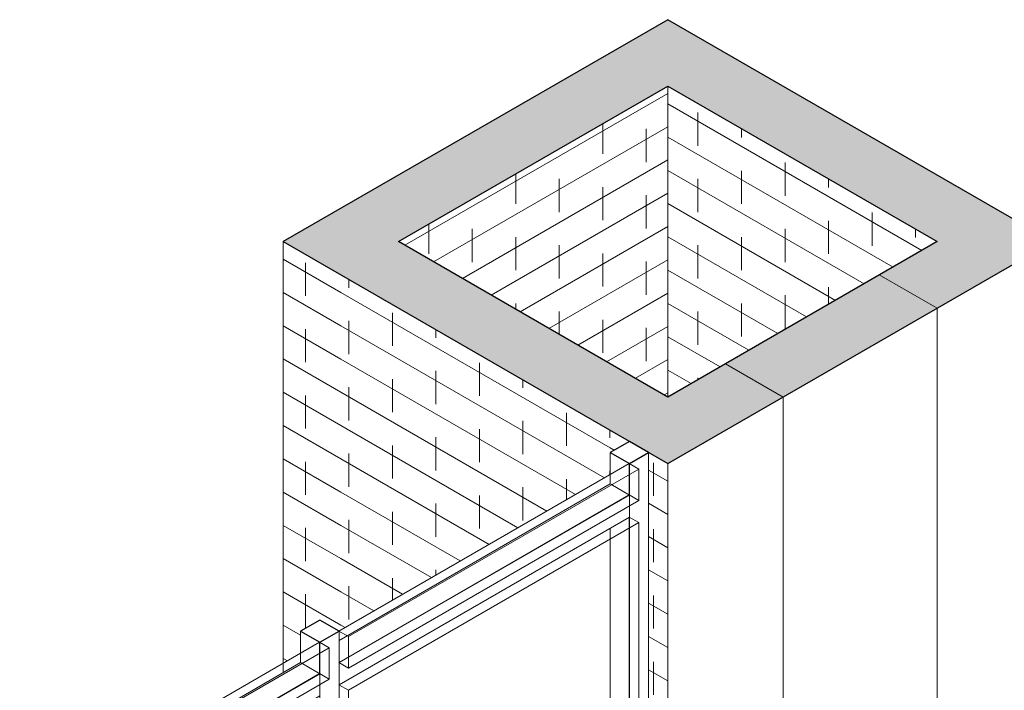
# Model space of a CAD drawing. Header units: metres. Extents: x -33 to 126, y -29 to 31.
# Tile 382 of 656: x 61.02 to 62.83, y 3.99 to 5.23. Entities that reach past the tile are written whole.
import ezdxf

# ---------------------------------------------------------------- set-up
doc = ezdxf.new("R2010")
doc.units = ezdxf.units.M
for name, color, linetype, lineweight in [('A-GLAZ-CURT', 52, 'Continuous', 18), ('A-GLAZ-CWMG', 51, 'Continuous', 18), ('A-WALL', 113, 'Continuous', 18), ('A-WALL-PATT', 111, 'Continuous', 35)]:
    doc.layers.add(name, color=color, linetype=linetype, lineweight=lineweight)
pattern_1 = [(330, (-66.296, -27.303), (-0.000346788, 0.061399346), []), (90, (-66.296, -27.303), (-0.08, 0.107), [0.061, -0.061])]

# ---------------------------------------------------------------- blocks, each defined once
blk = doc.blocks.new('Painel do sistema - Envidraçado-165820-PERSPECTIVA GERAL')
at = {"layer": 'A-GLAZ-CURT', "lineweight": 9}
for p, q in [((-12.737, 4.3019), (-12.7547, 4.3121)), ((-12.7547, 4.3117), (-12.7547, 3.7977)), ((-12.737, 4.3019), (-13.2708, 3.9936)), ((-12.737, 3.7875), (-12.737, 4.3019)), ((-13.2708, 3.9936), (-13.2885, 4.0038)), ((-13.2708, 3.9936), (-13.2708, 3.4792)), ((-12.7547, 3.7977), (-13.2882, 3.4896)), ((-13.2708, 3.4792), (-12.737, 3.7875)), ((-12.7547, 3.7977), (-12.737, 3.7875)), ((-13.2708, 3.4792), (-13.2885, 3.4894))]:
    blk.add_line(p, q, dxfattribs=at)
blk = doc.blocks.new('Montante retangular - 50 x 150 mm-165977-PERSPECTIVA GERAL')
at = {"layer": 'A-GLAZ-CWMG', "lineweight": 9}
for p, q in [((-9.0455, 6.4735), (-9.0455, 5.9183)), ((-9.0809, 6.4531), (-9.0809, 6.4327)), ((-9.0809, 6.4327), (-9.0809, 5.8983)), ((-9.1162, 5.9387), (-9.1162, 6.4123))]:
    blk.add_line(p, q, dxfattribs=at)
blk = doc.blocks.new('Painel do sistema - Envidraçado-V168-PERSPECTIVA GERAL')
at = {"layer": 'A-GLAZ-CURT'}
for p, q in [((-12.7547, 4.4107), (-13.2885, 4.1025)), ((-13.2708, 4.0922), (-12.737, 4.4005)), ((-12.737, 4.4005), (-12.7547, 4.4107)), ((-13.2885, 4.1025), (-13.2708, 4.0922))]:
    blk.add_line(p, q, dxfattribs=at)
at = {"layer": 'A-GLAZ-CURT', "lineweight": 9}
for p, q in [((-12.7547, 4.4107), (-12.7547, 4.3909)), ((-12.737, 4.3427), (-12.737, 4.4005)), ((-12.7547, 4.3903), (-12.7547, 4.3529)), ((-12.7547, 4.3529), (-13.2882, 4.0449)), ((-12.7547, 4.3529), (-12.737, 4.3427)), ((-13.2708, 4.0345), (-12.737, 4.3427)), ((-13.2708, 4.0922), (-13.2708, 4.0345)), ((-13.2708, 4.0345), (-13.2885, 4.0447))]:
    blk.add_line(p, q, dxfattribs=at)
blk = doc.blocks.new('Painel do sistema - Envidraçado-V169-PERSPECTIVA GERAL')
at = {"layer": 'A-GLAZ-CURT'}
for p, q in [((-13.3239, 4.082), (-13.8754, 3.7636)), ((-13.3062, 4.0718), (-13.3239, 4.082)), ((-13.8577, 3.7534), (-13.3062, 4.0718)), ((-13.8754, 3.7636), (-13.8577, 3.7534))]:
    blk.add_line(p, q, dxfattribs=at)
at = {"layer": 'A-GLAZ-CURT', "lineweight": 9}
for p, q in [((-13.3239, 4.082), (-13.3239, 4.0623)), ((-13.3239, 4.0616), (-13.3239, 4.0243)), ((-13.3062, 4.014), (-13.3062, 4.0718)), ((-13.3239, 4.0243), (-13.8751, 3.706)), ((-13.3239, 4.0243), (-13.3062, 4.014)), ((-13.8577, 3.6956), (-13.3062, 4.014)), ((-13.8577, 3.7534), (-13.8577, 3.6956)), ((-13.8577, 3.6956), (-13.8754, 3.7058))]:
    blk.add_line(p, q, dxfattribs=at)
blk = doc.blocks.new('Montante retangular - 50 x 150 mm-165978-PERSPECTIVA GERAL')
at = {"layer": 'A-GLAZ-CWMG', "lineweight": 9}
for p, q in [((-8.4763, 6.247), (-8.4763, 6.8022)), ((-8.5117, 6.7614), (-8.5117, 6.7818)), ((-8.5117, 6.227), (-8.5117, 6.7614)), ((-8.547, 6.2674), (-8.547, 6.7409))]:
    blk.add_line(p, q, dxfattribs=at)
blk = doc.blocks.new('Montante retangular - 50 x 150 mm-V159-PERSPECTIVA GERAL')
at = {"layer": 'A-GLAZ-CWMG', "lineweight": 25}
for p, q in [((-9.0809, 6.5721), (-9.1162, 6.5517)), ((-9.0455, 6.5517), (-9.0809, 6.5721)), ((-9.1162, 6.5517), (-9.0809, 6.5313)), ((-9.0809, 6.5313), (-9.0455, 6.5517))]:
    blk.add_line(p, q, dxfattribs=at)
at = {"layer": 'A-GLAZ-CWMG', "lineweight": 9}
for p, q in [((-9.1162, 6.5113), (-9.1162, 6.5517)), ((-9.0455, 6.5517), (-9.0455, 6.4735)), ((-9.0809, 6.5313), (-9.0809, 6.5119)), ((-9.1162, 6.4939), (-9.1162, 6.5113)), ((-9.0809, 6.5113), (-9.0809, 6.4535))]:
    blk.add_line(p, q, dxfattribs=at)
blk = doc.blocks.new('Montante retangular - 50 x 150 mm-V173-PERSPECTIVA GERAL')
at = {"layer": 'A-GLAZ-CWMG', "lineweight": 25}
for p, q in [((-12.7543, 4.4513), (-12.7897, 4.4309)), ((-12.719, 4.4309), (-12.7543, 4.4513)), ((-12.7897, 4.4309), (-12.7543, 4.4105)), ((-12.7543, 4.4105), (-12.719, 4.4309))]:
    blk.add_line(p, q, dxfattribs=at)
at = {"layer": 'A-GLAZ-CWMG', "lineweight": 9}
for p, q in [((-12.7897, 4.3905), (-12.7897, 4.4309)), ((-12.719, 4.3527), (-12.719, 4.4309)), ((-12.7543, 4.3911), (-12.7543, 4.4105)), ((-12.7897, 4.3731), (-12.7897, 4.3905)), ((-12.7543, 4.3327), (-12.7543, 4.3905))]:
    blk.add_line(p, q, dxfattribs=at)
blk = doc.blocks.new('Montante retangular - 50 x 150 mm-165960-PERSPECTIVA GERAL')
at = {"layer": 'A-GLAZ-CWMG', "lineweight": 9}
for p, q in [((-9.0455, 6.5348), (-8.547, 6.8226)), ((-8.546, 6.822), (-8.5117, 6.8022)), ((-8.5117, 6.8022), (-9.0455, 6.4939)), ((-8.5117, 6.8022), (-8.5117, 6.7822)), ((-8.5117, 6.7822), (-8.5117, 6.7614)), ((-8.5117, 6.7614), (-9.0455, 6.4531)), ((-9.0455, 6.4531), (-9.0455, 6.4939))]:
    blk.add_line(p, q, dxfattribs=at)
blk = doc.blocks.new('Montante retangular - 50 x 150 mm-165958-PERSPECTIVA GERAL')
at = {"layer": 'A-GLAZ-CWMG', "lineweight": 9}
for p, q in [((-10.2193, 5.8571), (-9.7031, 6.1551)), ((-9.7021, 6.1545), (-9.6678, 6.1347)), ((-9.6678, 6.1347), (-10.2193, 5.8163)), ((-9.6678, 6.1347), (-9.6678, 6.1147)), ((-9.6678, 6.1147), (-9.6678, 6.0939)), ((-9.6678, 6.0939), (-10.2193, 5.7754)), ((-10.2193, 5.7754), (-10.2193, 5.8163))]:
    blk.add_line(p, q, dxfattribs=at)

msp = doc.modelspace()

# ---------------------------------------------------------------- hatches: boundary and pattern name
at = {"layer": 'A-WALL-PATT', "lineweight": 9}
for points in [[(62.7056, 4.8187), (62.8117, 4.88), (62.2106, 5.227), (62.1045, 5.1657), (62.5995, 4.88)], [(61.6096, 4.7575), (62.2106, 5.1045), (62.1045, 5.1657), (61.5035, 4.8187)], [(62.7056, 4.6962), (62.9177, 4.8187), (62.8117, 4.88), (62.5995, 4.7575), (62.6656, 4.7193)], [(62.1045, 4.4717), (62.2106, 4.5329), (61.7156, 4.8187), (61.6096, 4.7575), (62.046, 4.5055)], [(62.4227, 4.5329), (62.7056, 4.6962), (62.5995, 4.7575), (62.3167, 4.5942), (62.321, 4.5917)], [(62.2106, 4.4105), (62.4227, 4.5329), (62.3167, 4.5942), (62.1045, 4.4717), (62.1705, 4.4336)]]:
    msp.add_hatch(color=256, dxfattribs=at).paths.add_polyline_path(points, flags=0)
h = msp.add_hatch(dxfattribs=at)
h.set_pattern_fill('FP_86', color=256, style=0, pattern_type=2)
h.set_pattern_definition([(30, (-65.589, -26.956), (0.000346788, 0.061399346), []), (90, (-65.589, -26.956), (-0.08, 0.015), [0.061, -0.061])])
h.paths.add_polyline_path([(62.2106, 4.5329), (62.2106, 5.1045), (61.7156, 4.8187), (62.1705, 4.5561)], flags=0)
h = msp.add_hatch(dxfattribs=at)
h.set_pattern_fill('FP_84', color=256, style=0, pattern_type=2)
h.set_pattern_definition([(330, (-65.094, -27.303), (-0.000346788, 0.061399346), []), (90, (-65.094, -27.303), (-0.08, 0.107), [0.061, -0.061])])
h.paths.add_polyline_path([(62.2106, 4.5329), (62.7056, 4.8187), (62.2106, 5.1045), (62.2106, 4.5917)], flags=0)
h = msp.add_hatch(dxfattribs=at)
h.set_pattern_fill('FP_85', color=256, style=0, pattern_type=2)
h.set_pattern_definition(pattern_1)
h.paths.add_polyline_path([(61.5035, 4.0435), (61.5353, 4.0618), (61.5353, 4.1022), (61.5707, 4.1227), (61.606, 4.1027), (61.6096, 4.1047), (61.6096, 4.7575), (61.5035, 4.8187), (61.5035, 4.0445)], flags=0)
h = msp.add_hatch(dxfattribs=at)
h.set_pattern_fill('FP_85', color=256, style=0, pattern_type=2)
h.set_pattern_definition(pattern_1)
h.paths.add_polyline_path([(61.6096, 4.1047), (62.1045, 4.3905), (62.1045, 4.4717), (61.6096, 4.7575), (61.6096, 4.3121)], flags=0)
h = msp.add_hatch(dxfattribs=at)
h.set_pattern_fill('FP_85', color=256, style=0, pattern_type=2)
h.set_pattern_definition(pattern_1)
h.paths.add_polyline_path([(62.2106, 3.2218), (62.2106, 4.4105), (62.1753, 4.4309), (62.1753, 3.2423)], flags=0)
h.paths.add_polyline_path([(62.1045, 4.4309), (62.1399, 4.4513), (62.1045, 4.4717), (62.1045, 4.4513)], flags=0)

# ---------------------------------------------------------------- linework, layer by layer
at = {"layer": 'A-WALL', "lineweight": 25}
for p, q in [((62.2106, 5.227), (61.5035, 4.8187)), ((62.9177, 4.8187), (62.2106, 5.227)), ((61.7156, 4.8187), (62.2106, 5.1045)), ((62.2106, 5.1045), (62.7056, 4.8187)), ((61.5035, 4.8187), (62.2106, 4.4105)), ((62.2106, 4.5329), (61.7156, 4.8187)), ((62.7056, 4.8187), (62.2106, 4.5329)), ((62.2106, 4.4105), (62.9177, 4.8187))]:
    msp.add_line(p, q, dxfattribs=at)
at = {"layer": 'A-WALL', "lineweight": 9}
for p, q in [((62.2106, 4.5329), (62.2106, 5.1045)), ((61.5035, 4.0261), (61.5035, 4.8187)), ((62.5995, 4.7575), (62.7056, 4.6962)), ((62.7056, 3.4274), (62.7056, 4.6962)), ((62.4227, 4.5329), (62.3167, 4.5942)), ((62.4227, 4.5329), (62.4227, 3.0177)), ((62.2106, 4.4105), (62.2106, 3.2218))]:
    msp.add_line(p, q, dxfattribs=at)

# ---------------------------------------------------------------- block references
at = {"layer": 'A-GLAZ-CURT', "lineweight": 9}
for name in ['Painel do sistema - Envidraçado-V168-PERSPECTIVA GERAL', 'Painel do sistema - Envidraçado-165820-PERSPECTIVA GERAL', 'Painel do sistema - Envidraçado-V169-PERSPECTIVA GERAL']:
    msp.add_blockref(name, (74.8942, 0), dxfattribs=at)
at = {"layer": 'A-GLAZ-CWMG', "lineweight": 9}
for name, p in [('Montante retangular - 50 x 150 mm-V173-PERSPECTIVA GERAL', (74.8942, 0)), ('Montante retangular - 50 x 150 mm-165960-PERSPECTIVA GERAL', (70.6516, -2.4495)), ('Montante retangular - 50 x 150 mm-165978-PERSPECTIVA GERAL', (70.6516, -2.4495)), ('Montante retangular - 50 x 150 mm-V159-PERSPECTIVA GERAL', (70.6516, -2.4495)), ('Montante retangular - 50 x 150 mm-165958-PERSPECTIVA GERAL', (71.2385, -2.1106)), ('Montante retangular - 50 x 150 mm-165977-PERSPECTIVA GERAL', (70.6516, -2.4495))]:
    msp.add_blockref(name, p, dxfattribs=at)

doc.saveas('drawing.dxf')
